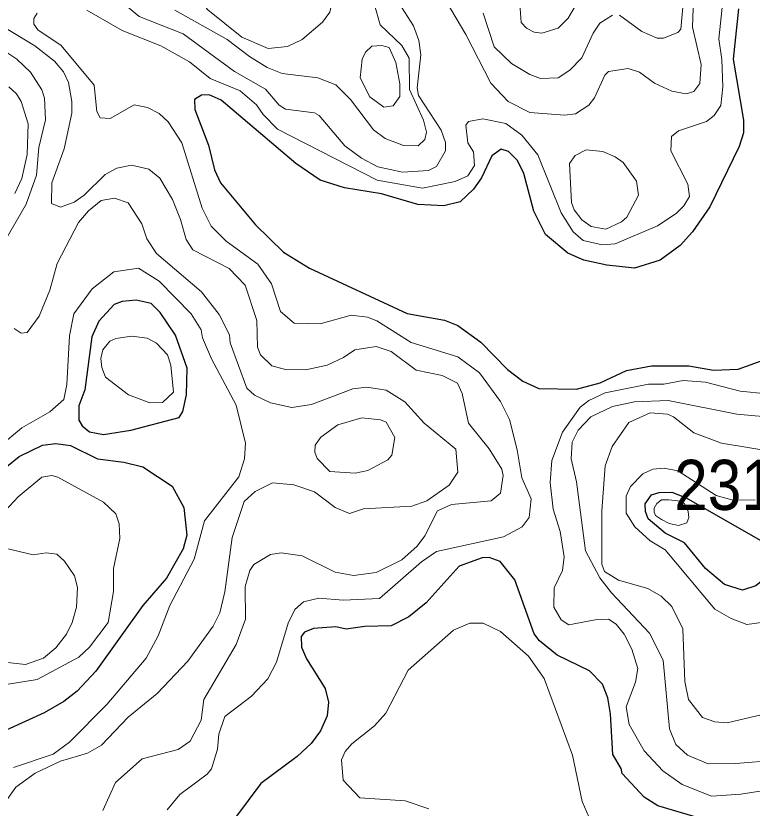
# Model space of a CAD drawing. Extents: x 673.6 to 698.9, y 7012 to 7040.1.
# Drawn here: x 694.448 to 695.622, y 7032.466 to 7033.728 of the extents above; entities that cross this region are included whole.
import ezdxf

# ---------------------------------------------------------------- set-up
doc = ezdxf.new("R2010")
doc.units = 0
doc.header["$LTSCALE"] = 0.032
doc.layers.add('1', color=7, linetype='Continuous', lineweight=25)
doc.layers.add('2', color=7, linetype='Continuous', lineweight=13)
doc.layers.add('21', color=7, linetype='Continuous')

msp = doc.modelspace()

# ---------------------------------------------------------------- linework, layer by layer
at = {"layer": '1'}
for points in [[(695.5998, 7033.7395), (695.5914, 7033.6595), (695.6077, 7033.562), (695.6077, 7033.5419), (695.6006, 7033.5202), (695.554, 7033.4239), (695.5262, 7033.3841), (695.5068, 7033.3624), (695.475, 7033.3389), (695.434, 7033.3262), (695.3899, 7033.3309), (695.3532, 7033.339), (695.3278, 7033.3501), (695.2919, 7033.3799), (695.2737, 7033.4173), (695.2577, 7033.4773), (695.2474, 7033.4976), (695.2332, 7033.5121), (695.2213, 7033.5157), (695.2063, 7033.5054), (695.1901, 7033.4704), (695.1772, 7033.4519), (695.156, 7033.4318), (695.1299, 7033.4256), (695.0885, 7033.4275), (695.0306, 7033.4445), (694.9714, 7033.4544), (694.9327, 7033.4665), (694.8939, 7033.4932), (694.775, 7033.5942), (694.7561, 7033.6023), (694.7434, 7033.6021), (694.7325, 7033.5952), (694.7331, 7033.5793), (694.7547, 7033.5221), (694.7645, 7033.4827), (694.774, 7033.4622), (694.8296, 7033.3951)], [(694.8296, 7033.3951), (694.8745, 7033.3519), (694.9157, 7033.3262), (695.0717, 7033.254), (695.1309, 7033.2432), (695.1525, 7033.2349)], [(695.1525, 7033.2349), (695.1892, 7033.2081), (695.2314, 7033.1646), (695.256, 7033.1462), (695.2816, 7033.1346), (695.3415, 7033.1333), (695.379, 7033.1436), (695.4213, 7033.1629), (695.4611, 7033.1708), (695.5207, 7033.1708), (695.5598, 7033.1635), (695.5992, 7033.165), (695.6771, 7033.1933)], [(694.3938, 7032.9725), (694.4131, 7032.994), (694.4532, 7033.0258), (694.4903, 7033.0443), (694.5116, 7033.0467), (694.5349, 7033.0434)], [(694.5349, 7033.0434), (694.5777, 7033.0221), (694.6196, 7033.0172), (694.6501, 7033.0098), (694.6967, 7032.979), (694.7154, 7032.9445), (694.7203, 7032.9004), (694.7143, 7032.8788), (694.688, 7032.8319)], [(695.5468, 7032.4468), (695.4714, 7032.4693), (695.4496, 7032.4828), (695.4144, 7032.521), (695.4129, 7032.529), (695.3992, 7032.5509), (695.3957, 7032.6161), (695.3914, 7032.6416), (695.3829, 7032.6632), (695.362, 7032.6843), (695.3108, 7032.7093), (695.2825, 7032.7321), (695.2739, 7032.7435), (695.243, 7032.8294), (695.2199, 7032.8588), (695.2022, 7032.865), (695.1911, 7032.8644), (695.1542, 7032.8511), (695.1016, 7032.7929), (695.0741, 7032.7705), (695.046, 7032.756), (695.0042, 7032.755), (694.9744, 7032.7508), (694.9578, 7032.7547), (694.9223, 7032.7519), (694.9077, 7032.7458), (694.9028, 7032.7389), (694.9031, 7032.7222), (694.9112, 7032.7037), (694.9409, 7032.6565), (694.9463, 7032.6343), (694.9442, 7032.6126), (694.9334, 7032.589), (694.9184, 7032.5686), (694.8961, 7032.5478), (694.838, 7032.5046), (694.7981, 7032.4509)], [(694.688, 7032.8319), (694.6502, 7032.7884), (694.5751, 7032.6839), (694.5452, 7032.652), (694.524, 7032.6354), (694.4926, 7032.6174), (694.4324, 7032.5896)]]:
    msp.add_lwpolyline(points, dxfattribs=at)
for points in [[(694.5479, 7033.1067), (694.5482, 7033.0841), (694.5536, 7033.0748), (694.5653, 7033.0655), (694.5873, 7033.061), (694.6311, 7033.0681), (694.7078, 7033.088), (694.7137, 7033.0978), (694.7196, 7033.1244), (694.721, 7033.1671), (694.7022, 7033.2193), (694.6777, 7033.2555), (694.6633, 7033.2697), (694.6397, 7033.2752), (694.6171, 7033.2731), (694.6042, 7033.2683), (694.58, 7033.2418), (694.5687, 7033.2166), (694.5579, 7033.1322)], [(695.5473, 7032.8475), (695.5136, 7032.8886), (695.4831, 7032.9037), (695.4556, 7032.9268), (695.4516, 7032.9383), (695.4509, 7032.9508), (695.461, 7032.9647), (695.4734, 7032.9686), (695.4935, 7032.9694), (695.5162, 7032.9603), (695.653, 7032.8823), (695.6605, 7032.874), (695.661, 7032.8625), (695.6501, 7032.8386), (695.6276, 7032.8199), (695.606, 7032.8128), (695.5777, 7032.8222)]]:
    msp.add_lwpolyline(points, close=True, dxfattribs=at)
at = {"layer": '2'}
for points in [[(694.7261, 7033.8382), (694.7335, 7033.762), (694.7537, 7033.7378), (694.8082, 7033.6942), (694.8501, 7033.6763), (694.8806, 7033.6794), (694.9039, 7033.6907), (694.9367, 7033.7184), (694.9483, 7033.7341), (694.9553, 7033.7666), (694.9471, 7033.7948), (694.9413, 7033.8015), (694.9329, 7033.8253), (694.9299, 7033.8468), (694.9306, 7033.8792), (694.9267, 7033.8889), (694.9089, 7033.9055), (694.8675, 7033.9179), (694.8303, 7033.9211), (694.7765, 7033.9194), (694.7464, 7033.9093), (694.7289, 7033.8885), (694.7261, 7033.8763)], [(695.0534, 7033.654), (695.0596, 7033.6203), (695.0597, 7033.6), (695.0491, 7033.5852), (695.0346, 7033.5827), (695.0118, 7033.5994), (694.9968, 7033.6294), (694.9999, 7033.6591), (695.005, 7033.6706), (695.0152, 7033.68), (695.0309, 7033.6811), (695.0428, 7033.6781)], [(695.3335, 7033.4308), (695.3379, 7033.419), (695.3498, 7033.4034), (695.3649, 7033.3924), (695.3881, 7033.3886), (695.4135, 7033.4), (695.422, 7033.4076), (695.4401, 7033.4428), (695.437, 7033.4651), (695.4157, 7033.4944), (695.4031, 7033.5038), (695.3834, 7033.5124), (695.3567, 7033.5151), (695.3395, 7033.5056), (695.3302, 7033.4928)], [(694.6894, 7033.1882), (694.6948, 7033.1715), (694.6989, 7033.1285), (694.6814, 7033.1123), (694.6612, 7033.1117), (694.627, 7033.1242), (694.5908, 7033.1525), (694.5845, 7033.1679), (694.5831, 7033.1825), (694.5863, 7033.196), (694.5977, 7033.21), (694.6069, 7033.2143), (694.6327, 7033.2177), (694.6571, 7033.2145), (694.6721, 7033.2067)], [(695.0409, 7033.0206), (695.0473, 7033.0281), (695.0519, 7033.0565), (695.0379, 7033.0806), (695.0291, 7033.0845), (694.9994, 7033.0878), (694.9609, 7033.0766), (694.9337, 7033.0571), (694.925, 7033.0441), (694.9242, 7033.0327), (694.9283, 7033.023), (694.9484, 7033.0024), (694.9887, 7032.9997), (695.0088, 7033.0038)], [(695.4988, 7032.9561), (695.4883, 7032.9572), (695.4768, 7032.9572), (695.4694, 7032.9509), (695.4653, 7032.9435), (695.4653, 7032.9373), (695.4674, 7032.932), (695.4768, 7032.9257), (695.4894, 7032.9195), (695.504, 7032.9163), (695.5176, 7032.9205), (695.5208, 7032.9289), (695.5197, 7032.9383), (695.5135, 7032.9509), (695.5061, 7032.9551)]]:
    msp.add_lwpolyline(points, close=True, dxfattribs=at)
for points in [[(695.41, 7033.7294), (695.4458, 7033.7037), (695.4701, 7033.693), (695.4804, 7033.6927), (695.503, 7033.7021), (695.5077, 7033.7074), (695.5155, 7033.7889)], [(694.7009, 7033.7372), (694.7845, 7033.6909), (694.82, 7033.6635), (694.8485, 7033.646), (694.8722, 7033.6366), (694.9292, 7033.6298), (694.9577, 7033.6185), (694.9814, 7033.5951), (695.0176, 7033.5466), (695.0363, 7033.533), (695.0657, 7033.5217), (695.0891, 7033.5213), (695.0998, 7033.5314), (695.1024, 7033.5428), (695.0978, 7033.5621), (695.0752, 7033.611), (695.0745, 7033.6611), (695.0629, 7033.6811), (695.0286, 7033.714), (695.0102, 7033.7785)], [(695.0483, 7033.765), (695.0818, 7033.7123), (695.0901, 7033.6893), (695.0933, 7033.666), (695.0874, 7033.6135), (695.0895, 7033.6015), (695.1256, 7033.546), (695.1328, 7033.5266), (695.1328, 7033.513), (695.1182, 7033.4883), (695.1054, 7033.4821), (695.0642, 7033.4794), (695.025, 7033.4878), (694.9985, 7033.5013), (694.9722, 7033.5212), (694.9313, 7033.5694), (694.9237, 7033.5736), (694.8777, 7033.5796), (694.8674, 7033.5859), (694.8458, 7033.6114), (694.7961, 7033.6397), (694.7142, 7033.6997), (694.644, 7033.7274), (694.6087, 7033.7575)], [(695.5273, 7033.7408), (695.5265, 7033.7104), (695.5405, 7033.6509), (695.538, 7033.6207), (695.5285, 7033.6079), (695.5162, 7033.604), (695.4933, 7033.6084), (695.4659, 7033.621), (695.4419, 7033.6386), (695.4238, 7033.6444), (695.3926, 7033.6399), (695.3869, 7033.6336), (695.3701, 7033.5979), (695.3611, 7033.586), (695.3401, 7033.5721), (695.3224, 7033.5701), (695.267, 7033.5745), (695.2326, 7033.592), (695.2048, 7033.621), (695.165, 7033.6989), (695.1257, 7033.7655)], [(695.3505, 7033.7633), (695.328, 7033.7245), (695.3121, 7033.7085), (695.286, 7033.701), (695.2741, 7033.7026), (695.2619, 7033.7089), (695.2531, 7033.7179), (695.2512, 7033.7474)], [(694.5606, 7033.7374), (694.6171, 7033.7049), (694.6789, 7033.6805), (694.7245, 7033.6553), (694.7577, 7033.6286), (694.8054, 7033.6089), (694.8312, 7033.5866), (694.8417, 7033.5713), (694.8649, 7033.5476), (695.0235, 7033.4664), (695.0961, 7033.4536), (695.1479, 7033.4644), (695.1681, 7033.4734), (695.1788, 7033.49), (695.1773, 7033.5119), (695.1683, 7033.5259), (695.1651, 7033.554), (695.1695, 7033.5598), (695.1924, 7033.5644), (695.2289, 7033.557), (695.2541, 7033.5384), (695.2799, 7033.5069), (695.3171, 7033.4146), (695.3361, 7033.3843), (695.3523, 7033.3705), (695.3823, 7033.3632), (695.403, 7033.365), (695.4709, 7033.3937), (695.5004, 7033.4135), (695.5125, 7033.4256), (695.5214, 7033.4402), (695.5189, 7033.4599), (695.4921, 7033.5132), (695.4928, 7033.5361), (695.504, 7033.5453), (695.5489, 7033.5598), (695.5609, 7033.5695), (695.5716, 7033.5855), (695.5749, 7033.6154), (695.5733, 7033.659), (695.5684, 7033.6918), (695.575, 7033.7518)], [(694.5198, 7033.6811), (694.4825, 7033.7062), (694.4764, 7033.7149), (694.4763, 7033.7244), (694.4816, 7033.7329)], [(695.1925, 7033.7329), (695.2105, 7033.679), (695.238, 7033.6522), (695.2669, 7033.6347), (695.2841, 7033.6286), (695.3124, 7033.6294), (695.3311, 7033.6416), (695.3502, 7033.6614), (695.3679, 7033.7008), (695.3786, 7033.7165), (695.3989, 7033.7296)], [(694.4281, 7033.7111), (694.4779, 7033.6805), (694.5094, 7033.6563), (694.5234, 7033.639), (694.5317, 7033.6219), (694.5371, 7033.5917)], [(694.4263, 7033.3627), (694.4641, 7033.4285), (694.4804, 7033.4744), (694.4845, 7033.5188), (694.4951, 7033.5628), (694.4936, 7033.597), (694.489, 7033.6103), (694.4711, 7033.6387), (694.449, 7033.6592), (694.4284, 7033.6733)], [(694.6364, 7033.5865), (694.5978, 7033.5648), (694.5821, 7033.5656), (694.5766, 7033.5757), (694.5726, 7033.6178), (694.5198, 7033.6811)], [(694.4366, 7033.615), (694.4488, 7033.604), (694.456, 7033.5917), (694.4672, 7033.5563), (694.4656, 7033.5073), (694.4573, 7033.4691), (694.4462, 7033.4452)], [(694.5371, 7033.5917), (694.5371, 7033.5733), (694.5246, 7033.5165), (694.5051, 7033.4625), (694.5044, 7033.4295), (694.5191, 7033.4232), (694.5408, 7033.4312), (694.5564, 7033.4425), (694.5898, 7033.4753), (694.6086, 7033.4855), (694.6319, 7033.4906), (694.6595, 7033.4839), (694.677, 7033.4696), (694.6972, 7033.4357), (694.7103, 7033.4038), (694.7191, 7033.3717), (694.7297, 7033.3554), (694.788, 7033.3259), (694.813, 7033.2989), (694.8319, 7033.243), (694.8331, 7033.2002), (694.8379, 7033.1882), (694.8557, 7033.1706), (694.8775, 7033.1647), (694.91, 7033.1643), (694.9441, 7033.1718), (694.9702, 7033.184), (694.9882, 7033.1963), (695.0222, 7033.2012), (695.0459, 7033.1936), (695.0857, 7033.1637), (695.1276, 7033.1553), (695.152, 7033.1429), (695.1594, 7033.1266), (695.1693, 7033.0791), (695.2025, 7033.0384), (695.2222, 7033.0059), (695.2248, 7032.9958), (695.2202, 7032.9674), (695.2052, 7032.9556), (695.1424, 7032.9497), (695.12, 7032.9393), (695.0996, 7032.8998), (695.0874, 7032.883), (695.0628, 7032.8612), (695.0221, 7032.841), (694.9861, 7032.8364), (694.9566, 7032.8415), (694.9039, 7032.8675), (694.8705, 7032.8725), (694.8535, 7032.87), (694.8269, 7032.8541), (694.8207, 7032.8441), (694.8132, 7032.8187), (694.8139, 7032.7668), (694.7991, 7032.7263), (694.7474, 7032.6388), (694.7432, 7032.606), (694.7257, 7032.5724), (694.7066, 7032.5592), (694.649, 7032.5442), (694.6065, 7032.5066), (694.5865, 7032.4619)], [(694.6889, 7032.463), (694.7091, 7032.4874), (694.7526, 7032.5195), (694.7596, 7032.5283), (694.7689, 7032.5594), (694.7713, 7032.5833), (694.781, 7032.6118), (694.8232, 7032.6441), (694.8495, 7032.6716), (694.8632, 7032.698), (694.8817, 7032.7603), (694.8923, 7032.7824), (694.9062, 7032.7944), (694.9307, 7032.8002), (694.9696, 7032.7969), (695.0276, 7032.7996), (695.0945, 7032.8579), (695.1185, 7032.8747), (695.2251, 7032.8982), (695.255, 7032.9141), (695.266, 7032.9288), (695.2692, 7032.9584), (695.2541, 7032.9922), (695.247, 7033.0369), (695.2346, 7033.0849), (695.2201, 7033.1138), (695.1868, 7033.1595), (695.1525, 7033.1848), (695.0777, 7033.2075), (695.0231, 7033.2421), (695.0083, 7033.2479), (694.982, 7033.2513), (694.9327, 7033.2375), (694.8915, 7033.2386), (694.8694, 7033.257), (694.855, 7033.3014), (694.8337, 7033.3327), (694.7832, 7033.3692), (694.759, 7033.3932), (694.7448, 7033.4218), (694.7121, 7033.5262), (694.6907, 7033.5595), (694.6759, 7033.5726), (694.6578, 7033.5825), (694.6364, 7033.5865)], [(695.079, 7032.9471), (695.1027, 7032.9554), (695.1386, 7032.9802), (695.1525, 7033.0012), (695.1491, 7033.0376), (695.0985, 7033.0794), (695.0677, 7033.1133), (695.0379, 7033.1318), (695.007, 7033.1363), (694.985, 7033.1338), (694.9188, 7033.1091), (694.8875, 7033.1043), (694.8534, 7033.1117), (694.8279, 7033.1239), (694.8158, 7033.1347), (694.7896, 7033.2071), (694.7882, 7033.22), (694.7718, 7033.2525), (694.7438, 7033.2886), (694.6721, 7033.3497), (694.6567, 7033.373), (694.6487, 7033.3971), (694.6268, 7033.4302), (694.6052, 7033.4377), (694.5837, 7033.434), (694.5636, 7033.4176), (694.5474, 7033.3991), (694.5137, 7033.3337), (694.5016, 7033.2913), (694.4847, 7033.2496), (694.4657, 7033.2237), (694.456, 7033.2226), (694.4448, 7033.2303)], [(694.421, 7033.0422), (694.4572, 7033.0718), (694.5019, 7033.0973), (694.5239, 7033.1168), (694.5289, 7033.1408), (694.533, 7033.2184), (694.5402, 7033.2535), (694.5694, 7033.2934), (694.6039, 7033.3203), (694.6433, 7033.326), (694.6762, 7033.3054)], [(694.6762, 7033.3054), (694.7273, 7033.2532), (694.7433, 7033.2279), (694.7453, 7033.2152), (694.7597, 7033.1815), (694.7991, 7033.1079)], [(695.6784, 7032.4994), (695.6035, 7032.488), (695.5568, 7032.4847), (695.5101, 7032.5031), (695.4794, 7032.5251), (695.4495, 7032.5568), (695.4256, 7032.599), (695.4205, 7032.6268), (695.4358, 7032.6664), (695.4393, 7032.6884), (695.4297, 7032.719), (695.4177, 7032.743), (695.4048, 7032.759), (695.3926, 7032.7666), (695.3715, 7032.7658), (695.3293, 7032.7576), (695.3168, 7032.7658), (695.3055, 7032.7857), (695.3061, 7032.8168), (695.3191, 7032.8443), (695.3218, 7032.8659), (695.3153, 7032.9067), (695.3045, 7032.9419), (695.2997, 7032.9846), (695.3023, 7033.0196), (695.319, 7033.0649), (695.3476, 7033.1045), (695.3612, 7033.1151), (695.387, 7033.1273), (695.4563, 7033.1412), (695.4806, 7033.1413), (695.5118, 7033.147), (695.5474, 7033.1445), (695.6024, 7033.1303), (695.6445, 7033.1257)], [(695.6608, 7032.5422), (695.5953, 7032.5365), (695.5515, 7032.5363), (695.5185, 7032.5502), (695.5001, 7032.5672), (695.4898, 7032.592), (695.4796, 7032.7016), (695.4579, 7032.7446), (695.3972, 7032.8087), (695.3785, 7032.8324), (695.3557, 7032.8755), (695.3416, 7032.9856), (695.3329, 7033.0222), (695.3347, 7033.0489), (695.3439, 7033.0682), (695.3643, 7033.0893), (695.399, 7033.1059), (695.434, 7033.1134), (695.4875, 7033.1151), (695.5972, 7033.0937), (695.7209, 7033.0821)], [(694.7991, 7033.1079), (694.8138, 7033.0471), (694.8123, 7033.0222), (694.8031, 7032.9934), (694.7483, 7032.9234), (694.7317, 7032.8623), (694.6931, 7032.7884), (694.6746, 7032.7402), (694.6552, 7032.7046), (694.5927, 7032.6307), (694.5334, 7032.5707), (694.507, 7032.5516), (694.4439, 7032.5305)], [(695.6381, 7032.6146), (695.5819, 7032.6014), (695.5622, 7032.603), (695.5426, 7032.61), (695.5199, 7032.6387), (695.5142, 7032.6672), (695.5108, 7032.7514), (695.4937, 7032.7867), (695.4766, 7032.8033), (695.4553, 7032.8157), (695.4086, 7032.8291), (695.386, 7032.8426), (695.3821, 7032.8547), (695.3819, 7032.9394), (695.3873, 7033.0111), (695.3983, 7033.0418), (695.4252, 7033.0802), (695.4592, 7033.0959), (695.4864, 7033.0936), (695.4962, 7033.0892), (695.5288, 7033.0636), (695.5725, 7033.0475), (695.7143, 7033.0238)], [(695.6401, 7032.7619), (695.6131, 7032.7584), (695.5879, 7032.768), (695.5621, 7032.7827), (695.4829, 7032.8773), (695.4592, 7032.8916), (695.4345, 7032.9137), (695.4208, 7032.9359), (695.4205, 7032.9629), (695.4277, 7032.978), (695.4475, 7032.9982), (695.4633, 7033.0058), (695.4815, 7033.0073), (695.5029, 7033.003), (695.5643, 7032.9641), (695.5894, 7032.9572), (695.6262, 7032.9562)], [(694.432, 7032.6626), (694.4815, 7032.6707), (694.548, 7032.706), (694.5652, 7032.7224), (694.595, 7032.7612), (694.6036, 7032.811), (694.6036, 7032.8476), (694.6134, 7032.8952), (694.6126, 7032.9185), (694.6071, 7032.9345), (694.5872, 7032.9535), (694.5148, 7032.9933), (694.5048, 7032.9956), (694.4889, 7032.9933), (694.4514, 7032.9617), (694.3332, 7032.8355)], [(694.4247, 7032.4668), (694.4477, 7032.4989), (694.4783, 7032.5214), (694.5189, 7032.5405), (694.5621, 7032.5533), (694.5843, 7032.5659), (694.6269, 7032.6106), (694.6729, 7032.6484), (694.7216, 7032.7), (694.7622, 7032.7558), (694.7728, 7032.7769), (694.7811, 7032.8105), (694.7926, 7032.8969), (694.8115, 7032.9544), (694.8294, 7032.9704), (694.8567, 7032.9843), (694.8909, 7032.9811)], [(694.8909, 7032.9811), (694.9238, 7032.9697), (694.9569, 7032.9449), (694.9797, 7032.935), (695.0021, 7032.9424), (695.079, 7032.9471)], [(694.4294, 7032.6983), (694.4632, 7032.6943), (694.492, 7032.7046), (694.5113, 7032.7211), (694.5282, 7032.743), (694.5374, 7032.7613), (694.5445, 7032.7858), (694.5461, 7032.817), (694.5414, 7032.8356), (694.5251, 7032.859), (694.5129, 7032.8702), (694.4961, 7032.8723), (694.4754, 7032.8693), (694.4191, 7032.8824)], [(695.3618, 7032.4508), (695.3505, 7032.4764), (695.335, 7032.5501), (695.2897, 7032.672), (695.2649, 7032.7076), (695.2204, 7032.747), (695.1929, 7032.7606), (695.1712, 7032.7606), (695.1454, 7032.7495), (695.0731, 7032.6854), (695.0375, 7032.6167), (695.0197, 7032.5967), (694.9835, 7032.5679), (694.9728, 7032.5556)], [(694.9728, 7032.5556), (694.9669, 7032.5427), (694.9694, 7032.5101), (694.9963, 7032.482), (695.0686, 7032.4772), (695.1062, 7032.4643)]]:
    msp.add_lwpolyline(points, dxfattribs=at)

# ---------------------------------------------------------------- texts
at = {"layer": '21', "width": 0.9}
msp.add_text('231', height=0.08, dxfattribs=at).set_placement((695.4972, 7032.9408))

doc.saveas('drawing.dxf')
